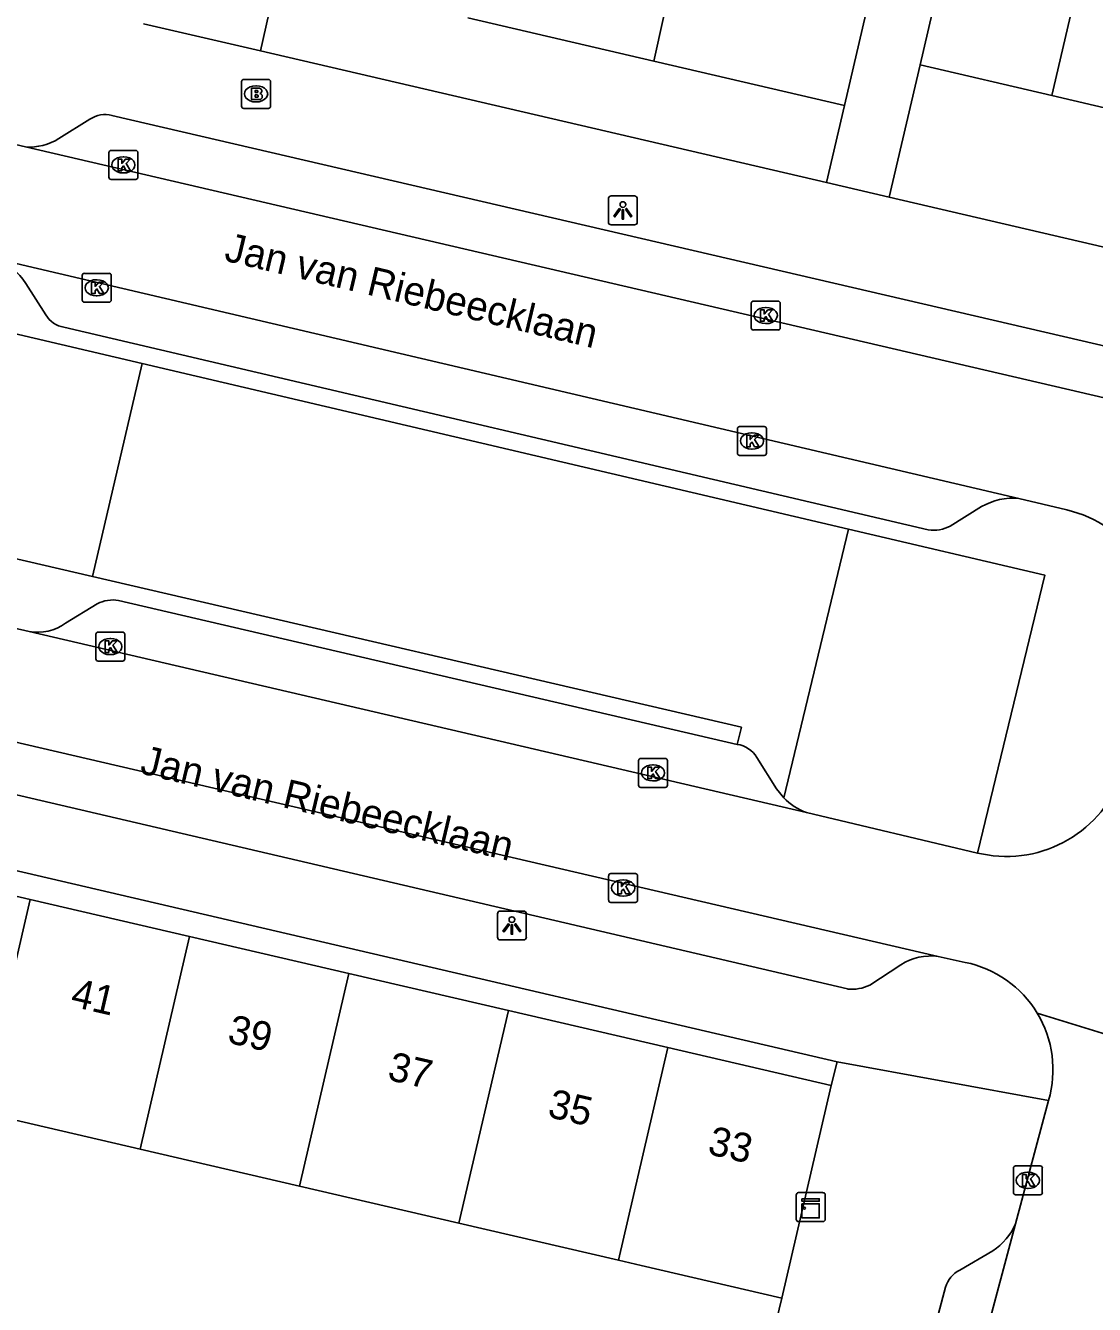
# Model space of a CAD drawing. Extents: x 163686 to 164493, y 382719 to 383870.
# Drawn here: x 163813.02 to 163849.97, y 383323.75 to 383367.98 of the extents above; entities that cross this region are included whole.
import ezdxf

# ---------------------------------------------------------------- set-up
doc = ezdxf.new("R2010")
doc.units = 0
for name, color, linetype in [('IMGEO_Brandkraan', 7, 'Continuous'), ('IMGEO_Groenvoorziening', 7, 'Continuous'), ('IMGEO_Kast', 7, 'Continuous'), ('IMGEO_Kolk', 7, 'Continuous'), ('IMGEO_Lichtpunt', 7, 'Continuous'), ('IMGEO_Openbare_ruimte_label', 7, 'Continuous'), ('IMGEO_Pand', 7, 'Continuous'), ('IMGEO_Pand_nummerreeks', 7, 'Continuous'), ('IMGEO_Parkeervlak_open', 7, 'Continuous'), ('IMGEO_Rijbaan_lokaal_open', 7, 'Continuous'), ('IMGEO_Voetpad_open', 7, 'Continuous')]:
    doc.layers.add(name, color=color, linetype=linetype)

msp = doc.modelspace()

# ---------------------------------------------------------------- linework, layer by layer
at = {"layer": 'IMGEO_Brandkraan'}
for p, q in [((163820.483, 383365.188), (163820.483, 383366.04)), ((163820.558, 383366.114), (163821.41, 383366.114)), ((163820.971, 383365.894), (163820.996, 383365.894)), ((163821.484, 383366.04), (163821.484, 383365.188)), ((163821.41, 383365.114), (163820.558, 383365.114)), ((163820.994, 383365.334), (163820.969, 383365.334))]:
    msp.add_line(p, q, dxfattribs=at)
for points in [[(163820.483, 383365.188), (163820.483, 383366.04)], [(163820.558, 383366.114), (163821.41, 383366.114)], [(163821.484, 383366.04), (163821.484, 383365.188)], [(163820.831, 383365.814), (163820.831, 383365.414), (163821.044, 383365.414)], [(163821.062, 383365.814), (163820.831, 383365.814)], [(163821.01, 383365.733), (163820.956, 383365.733), (163820.956, 383365.657)], [(163820.956, 383365.657), (163821.009, 383365.657)], [(163821.018, 383365.581), (163820.956, 383365.581), (163820.956, 383365.5)], [(163820.956, 383365.5), (163821.018, 383365.5)], [(163821.41, 383365.114), (163820.558, 383365.114)]]:
    msp.add_lwpolyline(points, dxfattribs=at)
for centre, radius, start, end in [((163820.56, 383366.038), 0.0765, 91.552, 178.448), ((163820.56, 383366.038), 0.0765, 91.552, 178.448), ((163821.408, 383366.038), 0.0765, 1.552, 88.448), ((163821.408, 383366.038), 0.0765, 1.552, 88.448), ((163821.011, 383365.695), 0.0379, 267.8285, 90.9355), ((163821.019, 383365.54), 0.0404, 269.8759, 90.5077), ((163821.05, 383365.665), 0.251, 268.6676, 293.5347), ((163821.066, 383365.669), 0.145, 59.4692, 91.5367), ((163821.091, 383365.716), 0.0922, 285.5137, 58.1501), ((163821.096, 383365.524), 0.105, 301.3115, 78.989), ((163820.56, 383365.19), 0.0765, 181.552, 268.448), ((163820.56, 383365.19), 0.0765, 181.552, 268.448), ((163821.408, 383365.19), 0.0765, 271.552, 358.448), ((163821.408, 383365.19), 0.0765, 271.552, 358.448)]:
    msp.add_arc(centre, radius, start, end, dxfattribs=at)
for centre, major_axis, ratio, start_param, end_param in [((163820.97, 383365.614), (-0.387, 0.002), 0.722429, 4.712389, 7.853982), ((163820.995, 383365.614), (-0.39, 0.002), 0.717154, 1.570796, 4.712389)]:
    msp.add_ellipse(centre, major_axis=major_axis, ratio=ratio, start_param=start_param, end_param=end_param, dxfattribs=at)
at = {"layer": 'IMGEO_Groenvoorziening'}
for points in [[(163817.041, 383356.294), (163815.33, 383348.924)], [(163839.226, 383341.272), (163841.46, 383350.565)]]:
    msp.add_lwpolyline(points, dxfattribs=at)
at = {"layer": 'IMGEO_Kast'}
for p, q in [((163839.66, 383326.691), (163839.66, 383327.532)), ((163839.66, 383327.532), (163839.66, 383326.691)), ((163839.735, 383327.616), (163840.576, 383327.616)), ((163840.576, 383327.616), (163839.735, 383327.616)), ((163840.66, 383327.541), (163840.66, 383326.7)), ((163840.66, 383326.7), (163840.66, 383327.541)), ((163840.585, 383326.616), (163839.744, 383326.616)), ((163839.744, 383326.616), (163840.585, 383326.616))]:
    msp.add_line(p, q, dxfattribs=at)
for points in [[(163839.855, 383327.406), (163840.455, 383327.406), (163840.455, 383327.321), (163839.855, 383327.321), (163839.855, 383327.406)], [(163839.855, 383327.231), (163840.455, 383327.231), (163840.455, 383326.742), (163839.855, 383326.742), (163839.855, 383327.231)]]:
    msp.add_lwpolyline(points, dxfattribs=at)
msp.add_circle((163839.939, 383327.08), 0.0377, dxfattribs=at)
for centre, start, end in [((163839.738, 383327.538), 92.4484, 184.2845), ((163839.738, 383327.538), 92.4484, 184.2845), ((163840.582, 383327.538), 2.4484, 94.2845), ((163840.582, 383327.538), 2.4484, 94.2845), ((163839.738, 383326.694), 182.4484, 274.2845), ((163839.738, 383326.694), 182.4484, 274.2845), ((163840.582, 383326.694), 272.4484, 4.2845), ((163840.582, 383326.694), 272.4484, 4.2845)]:
    msp.add_arc(centre, 0.0779, start, end, dxfattribs=at)
at = {"layer": 'IMGEO_Kolk'}
for p, q in [((163815.971, 383363.658), (163816.823, 383363.658)), ((163815.896, 383362.732), (163815.896, 383363.584)), ((163816.384, 383363.438), (163816.409, 383363.438)), ((163816.897, 383363.584), (163816.897, 383362.732)), ((163816.407, 383362.878), (163816.382, 383362.878)), ((163816.823, 383362.658), (163815.971, 383362.658)), ((163814.975, 383358.482), (163814.975, 383359.334)), ((163815.05, 383359.408), (163815.902, 383359.408)), ((163815.976, 383359.334), (163815.976, 383358.482)), ((163815.463, 383359.188), (163815.488, 383359.188)), ((163815.902, 383358.408), (163815.05, 383358.408)), ((163815.486, 383358.628), (163815.461, 383358.628)), ((163838.104, 383357.523), (163838.104, 383358.375)), ((163838.179, 383358.449), (163839.031, 383358.449)), ((163839.105, 383358.375), (163839.105, 383357.523)), ((163838.592, 383358.229), (163838.617, 383358.229)), ((163838.615, 383357.669), (163838.59, 383357.669)), ((163839.031, 383357.449), (163838.179, 383357.449)), ((163837.626, 383353.185), (163837.626, 383354.037)), ((163837.701, 383354.111), (163838.553, 383354.111)), ((163838.627, 383354.037), (163838.627, 383353.185)), ((163838.114, 383353.891), (163838.139, 383353.891)), ((163838.553, 383353.111), (163837.701, 383353.111)), ((163838.137, 383353.331), (163838.112, 383353.331)), ((163815.445, 383346.075), (163815.445, 383346.927)), ((163815.52, 383347.001), (163816.372, 383347.001)), ((163816.446, 383346.927), (163816.446, 383346.075)), ((163815.933, 383346.781), (163815.958, 383346.781)), ((163816.372, 383346.001), (163815.52, 383346.001)), ((163815.956, 383346.221), (163815.931, 383346.221)), ((163834.205, 383341.707), (163834.205, 383342.559)), ((163834.28, 383342.633), (163835.132, 383342.633)), ((163835.206, 383342.559), (163835.206, 383341.707)), ((163834.693, 383342.413), (163834.718, 383342.413)), ((163835.132, 383341.633), (163834.28, 383341.633)), ((163834.716, 383341.853), (163834.691, 383341.853)), ((163833.173, 383337.726), (163833.173, 383338.578)), ((163833.248, 383338.652), (163834.1, 383338.652)), ((163834.174, 383338.578), (163834.174, 383337.726)), ((163833.661, 383338.432), (163833.686, 383338.432)), ((163834.1, 383337.652), (163833.248, 383337.652)), ((163833.684, 383337.872), (163833.659, 383337.872)), ((163847.164, 383327.616), (163847.164, 383328.468)), ((163847.239, 383328.542), (163848.091, 383328.542)), ((163847.652, 383328.322), (163847.677, 383328.322)), ((163848.165, 383328.468), (163848.165, 383327.616)), ((163848.091, 383327.542), (163847.239, 383327.542)), ((163847.675, 383327.762), (163847.65, 383327.762))]:
    msp.add_line(p, q, dxfattribs=at)
for points in [[(163815.971, 383363.658), (163816.823, 383363.658)], [(163815.896, 383362.732), (163815.896, 383363.584)], [(163816.217, 383363.358), (163816.34, 383363.358), (163816.34, 383363.207), (163816.47, 383363.358), (163816.634, 383363.358), (163816.488, 383363.207), (163816.641, 383362.958), (163816.489, 383362.958), (163816.404, 383363.122), (163816.34, 383363.055), (163816.34, 383362.958), (163816.217, 383362.958), (163816.217, 383363.358)], [(163816.897, 383363.584), (163816.897, 383362.732)], [(163816.823, 383362.658), (163815.971, 383362.658)], [(163814.975, 383358.482), (163814.975, 383359.334)], [(163815.05, 383359.408), (163815.902, 383359.408)], [(163815.976, 383359.334), (163815.976, 383358.482)], [(163815.296, 383359.108), (163815.419, 383359.108), (163815.419, 383358.957), (163815.549, 383359.108), (163815.713, 383359.108), (163815.567, 383358.957), (163815.72, 383358.708), (163815.568, 383358.708), (163815.483, 383358.872), (163815.419, 383358.805), (163815.419, 383358.708), (163815.296, 383358.708), (163815.296, 383359.108)], [(163815.902, 383358.408), (163815.05, 383358.408)], [(163838.104, 383357.523), (163838.104, 383358.375)], [(163838.179, 383358.449), (163839.031, 383358.449)], [(163839.105, 383358.375), (163839.105, 383357.523)], [(163838.425, 383358.149), (163838.548, 383358.149), (163838.548, 383357.998), (163838.678, 383358.149), (163838.842, 383358.149), (163838.696, 383357.998), (163838.849, 383357.749), (163838.697, 383357.749), (163838.612, 383357.913), (163838.548, 383357.846), (163838.548, 383357.749), (163838.425, 383357.749), (163838.425, 383358.149)], [(163839.031, 383357.449), (163838.179, 383357.449)], [(163837.626, 383353.185), (163837.626, 383354.037)], [(163837.701, 383354.111), (163838.553, 383354.111)], [(163838.627, 383354.037), (163838.627, 383353.185)], [(163837.947, 383353.811), (163838.07, 383353.811), (163838.07, 383353.66), (163838.2, 383353.811), (163838.364, 383353.811), (163838.218, 383353.66), (163838.371, 383353.411), (163838.219, 383353.411), (163838.134, 383353.575), (163838.07, 383353.508), (163838.07, 383353.411), (163837.947, 383353.411), (163837.947, 383353.811)], [(163838.553, 383353.111), (163837.701, 383353.111)], [(163815.445, 383346.075), (163815.445, 383346.927)], [(163815.52, 383347.001), (163816.372, 383347.001)], [(163816.446, 383346.927), (163816.446, 383346.075)], [(163815.766, 383346.701), (163815.889, 383346.701), (163815.889, 383346.55), (163816.019, 383346.701), (163816.183, 383346.701), (163816.037, 383346.55), (163816.19, 383346.301), (163816.038, 383346.301), (163815.953, 383346.465), (163815.889, 383346.398), (163815.889, 383346.301), (163815.766, 383346.301), (163815.766, 383346.701)], [(163816.372, 383346.001), (163815.52, 383346.001)], [(163834.205, 383341.707), (163834.205, 383342.559)], [(163834.28, 383342.633), (163835.132, 383342.633)], [(163835.206, 383342.559), (163835.206, 383341.707)], [(163834.526, 383342.333), (163834.649, 383342.333), (163834.649, 383342.182), (163834.779, 383342.333), (163834.943, 383342.333), (163834.797, 383342.182), (163834.95, 383341.933), (163834.798, 383341.933), (163834.713, 383342.097), (163834.649, 383342.03), (163834.649, 383341.933), (163834.526, 383341.933), (163834.526, 383342.333)], [(163835.132, 383341.633), (163834.28, 383341.633)], [(163833.173, 383337.726), (163833.173, 383338.578)], [(163833.248, 383338.652), (163834.1, 383338.652)], [(163834.174, 383338.578), (163834.174, 383337.726)], [(163833.494, 383338.352), (163833.617, 383338.352), (163833.617, 383338.201), (163833.747, 383338.352), (163833.911, 383338.352), (163833.765, 383338.201), (163833.918, 383337.952), (163833.766, 383337.952), (163833.681, 383338.116), (163833.617, 383338.049), (163833.617, 383337.952), (163833.494, 383337.952), (163833.494, 383338.352)], [(163834.1, 383337.652), (163833.248, 383337.652)], [(163847.164, 383327.616), (163847.164, 383328.468)], [(163847.239, 383328.542), (163848.091, 383328.542)], [(163848.165, 383328.468), (163848.165, 383327.616)], [(163847.485, 383328.242), (163847.608, 383328.242), (163847.608, 383328.091), (163847.738, 383328.242), (163847.902, 383328.242), (163847.756, 383328.091), (163847.909, 383327.842), (163847.757, 383327.842), (163847.672, 383328.006), (163847.608, 383327.939), (163847.608, 383327.842), (163847.485, 383327.842), (163847.485, 383328.242)], [(163848.091, 383327.542), (163847.239, 383327.542)]]:
    msp.add_lwpolyline(points, dxfattribs=at)
for centre, start, end in [((163815.973, 383363.582), 91.552, 178.448), ((163815.973, 383363.582), 91.552, 178.448), ((163816.821, 383363.582), 1.552, 88.448), ((163816.821, 383363.582), 1.552, 88.448), ((163815.973, 383362.734), 181.552, 268.448), ((163815.973, 383362.734), 181.552, 268.448), ((163816.821, 383362.734), 271.552, 358.448), ((163816.821, 383362.734), 271.552, 358.448), ((163815.052, 383359.332), 91.552, 178.448), ((163815.052, 383359.332), 91.552, 178.448), ((163815.9, 383359.332), 1.552, 88.448), ((163815.9, 383359.332), 1.552, 88.448), ((163815.052, 383358.484), 181.552, 268.448), ((163815.052, 383358.484), 181.552, 268.448), ((163815.9, 383358.484), 271.552, 358.448), ((163815.9, 383358.484), 271.552, 358.448), ((163838.181, 383358.373), 91.552, 178.448), ((163838.181, 383358.373), 91.552, 178.448), ((163839.029, 383358.373), 1.552, 88.448), ((163839.029, 383358.373), 1.552, 88.448), ((163838.181, 383357.525), 181.552, 268.448), ((163838.181, 383357.525), 181.552, 268.448), ((163839.029, 383357.525), 271.552, 358.448), ((163839.029, 383357.525), 271.552, 358.448), ((163837.703, 383354.035), 91.552, 178.448), ((163837.703, 383354.035), 91.552, 178.448), ((163838.551, 383354.035), 1.552, 88.448), ((163838.551, 383354.035), 1.552, 88.448), ((163837.703, 383353.187), 181.552, 268.448), ((163837.703, 383353.187), 181.552, 268.448), ((163838.551, 383353.187), 271.552, 358.448), ((163838.551, 383353.187), 271.552, 358.448), ((163815.522, 383346.925), 91.552, 178.448), ((163815.522, 383346.925), 91.552, 178.448), ((163816.37, 383346.925), 1.552, 88.448), ((163816.37, 383346.925), 1.552, 88.448), ((163815.522, 383346.077), 181.552, 268.448), ((163815.522, 383346.077), 181.552, 268.448), ((163816.37, 383346.077), 271.552, 358.448), ((163816.37, 383346.077), 271.552, 358.448), ((163834.282, 383342.557), 91.552, 178.448), ((163834.282, 383342.557), 91.552, 178.448), ((163835.13, 383342.557), 1.552, 88.448), ((163835.13, 383342.557), 1.552, 88.448), ((163834.282, 383341.709), 181.552, 268.448), ((163834.282, 383341.709), 181.552, 268.448), ((163835.13, 383341.709), 271.552, 358.448), ((163835.13, 383341.709), 271.552, 358.448), ((163833.25, 383338.576), 91.552, 178.448), ((163833.25, 383338.576), 91.552, 178.448), ((163834.098, 383338.576), 1.552, 88.448), ((163834.098, 383338.576), 1.552, 88.448), ((163833.25, 383337.728), 181.552, 268.448), ((163833.25, 383337.728), 181.552, 268.448), ((163834.098, 383337.728), 271.552, 358.448), ((163834.098, 383337.728), 271.552, 358.448), ((163847.241, 383328.466), 91.552, 178.448), ((163847.241, 383328.466), 91.552, 178.448), ((163848.089, 383328.466), 1.552, 88.448), ((163848.089, 383328.466), 1.552, 88.448), ((163847.241, 383327.618), 181.552, 268.448), ((163847.241, 383327.618), 181.552, 268.448), ((163848.089, 383327.618), 271.552, 358.448), ((163848.089, 383327.618), 271.552, 358.448)]:
    msp.add_arc(centre, 0.0765, start, end, dxfattribs=at)
for centre, major_axis, ratio, start_param, end_param in [((163816.383, 383363.158), (-0.387, 0.002), 0.722429, 4.712389, 7.853982), ((163816.408, 383363.158), (-0.39, 0.002), 0.717154, 1.570796, 4.712389), ((163815.462, 383358.908), (-0.387, 0.002), 0.722429, 4.712389, 7.853982), ((163815.487, 383358.908), (-0.39, 0.002), 0.717154, 1.570796, 4.712389), ((163838.591, 383357.949), (-0.387, 0.002), 0.722429, 4.712389, 7.853982), ((163838.616, 383357.949), (-0.39, 0.002), 0.717154, 1.570796, 4.712389), ((163838.113, 383353.611), (-0.387, 0.002), 0.722429, 4.712389, 7.853982), ((163838.138, 383353.611), (-0.39, 0.002), 0.717154, 1.570796, 4.712389), ((163815.932, 383346.501), (-0.387, 0.002), 0.722429, 4.712389, 7.853982), ((163815.957, 383346.501), (-0.39, 0.002), 0.717154, 1.570796, 4.712389), ((163834.692, 383342.133), (-0.387, 0.002), 0.722429, 4.712389, 7.853982), ((163834.717, 383342.133), (-0.39, 0.002), 0.717154, 1.570796, 4.712389), ((163833.66, 383338.152), (-0.387, 0.002), 0.722429, 4.712389, 7.853982), ((163833.685, 383338.152), (-0.39, 0.002), 0.717154, 1.570796, 4.712389), ((163847.651, 383328.042), (-0.387, 0.002), 0.722429, 4.712389, 7.853982), ((163847.676, 383328.042), (-0.39, 0.002), 0.717154, 1.570796, 4.712389)]:
    msp.add_ellipse(centre, major_axis=major_axis, ratio=ratio, start_param=start_param, end_param=end_param, dxfattribs=at)
at = {"layer": 'IMGEO_Lichtpunt'}
for p, q in [((163833.166, 383361.988), (163833.166, 383361.181)), ((163833.166, 383361.988), (163833.166, 383361.181)), ((163834.068, 383362.083), (163833.26, 383362.083)), ((163834.068, 383362.083), (163833.26, 383362.083)), ((163834.162, 383361.181), (163834.162, 383361.988)), ((163834.162, 383361.181), (163834.162, 383361.988)), ((163833.26, 383361.087), (163834.068, 383361.087)), ((163833.26, 383361.087), (163834.068, 383361.087)), ((163829.331, 383337.259), (163829.331, 383336.452)), ((163829.331, 383337.259), (163829.331, 383336.452)), ((163830.233, 383337.354), (163829.425, 383337.354)), ((163830.233, 383337.354), (163829.425, 383337.354)), ((163830.327, 383336.452), (163830.327, 383337.259)), ((163830.327, 383336.452), (163830.327, 383337.259)), ((163829.425, 383336.358), (163830.233, 383336.358)), ((163829.425, 383336.358), (163830.233, 383336.358))]:
    msp.add_line(p, q, dxfattribs=at)
for points in [[(163833.54, 383361.652), (163833.579, 383361.624), (163833.391, 383361.362), (163833.353, 383361.389), (163833.54, 383361.652)], [(163833.642, 383361.604), (163833.689, 383361.604), (163833.689, 383361.282), (163833.642, 383361.282), (163833.642, 383361.604)], [(163833.752, 383361.624), (163833.79, 383361.651), (163833.977, 383361.389), (163833.938, 383361.361), (163833.752, 383361.624)], [(163829.705, 383336.923), (163829.744, 383336.895), (163829.556, 383336.633), (163829.518, 383336.66), (163829.705, 383336.923)], [(163829.807, 383336.875), (163829.854, 383336.875), (163829.854, 383336.553), (163829.807, 383336.553), (163829.807, 383336.875)], [(163829.917, 383336.895), (163829.955, 383336.922), (163830.142, 383336.66), (163830.103, 383336.632), (163829.917, 383336.895)]]:
    msp.add_lwpolyline(points, dxfattribs=at)
for centre in [(163833.665, 383361.786), (163829.83, 383337.057)]:
    msp.add_circle(centre, 0.0994, dxfattribs=at)
for centre, start, end in [((163833.26, 383361.988), 90, 180), ((163833.26, 383361.988), 90, 180), ((163834.068, 383361.988), 0, 90), ((163834.068, 383361.988), 0, 90), ((163833.26, 383361.181), 180, 270), ((163833.26, 383361.181), 180, 270), ((163834.068, 383361.181), 270, 0), ((163834.068, 383361.181), 270, 360), ((163829.425, 383337.259), 90, 180), ((163829.425, 383337.259), 90, 180), ((163830.233, 383337.259), 0, 90), ((163830.233, 383337.259), 0, 90), ((163829.425, 383336.452), 180, 270), ((163829.425, 383336.452), 180, 270), ((163830.233, 383336.452), 270, 0), ((163830.233, 383336.452), 270, 360)]:
    msp.add_arc(centre, 0.0946, start, end, dxfattribs=at)
at = {"layer": 'IMGEO_Pand'}
for points in [[(163848.49, 383365.56), (163850.853, 383375.687)], [(163834.734, 383366.748), (163836.623, 383375.303)], [(163845.801, 383374.598), (163845.076, 383371.492), (163843.939, 383366.622)], [(163843.325, 383373.79), (163842.459, 383370.08), (163841.322, 383365.21)], [(163828.308, 383368.248), (163834.734, 383366.748)], [(163841.322, 383365.21), (163834.734, 383366.748)], [(163843.939, 383366.622), (163848.49, 383365.56)], [(163853.12, 383364.479), (163848.49, 383365.56)], [(163813.177, 383337.754), (163807.667, 383339.033)], [(163813.177, 383337.754), (163811.472, 383330.396)], [(163818.686, 383336.476), (163813.177, 383337.754)], [(163818.686, 383336.476), (163816.98, 383329.118)], [(163824.195, 383335.197), (163818.686, 383336.476)], [(163824.195, 383335.197), (163822.49, 383327.839)], [(163829.705, 383333.918), (163824.195, 383335.197)], [(163827.999, 383326.56), (163829.705, 383333.918)], [(163835.215, 383332.639), (163829.705, 383333.918)], [(163835.215, 383332.639), (163833.509, 383325.281)], [(163840.871, 383331.326), (163835.215, 383332.639)], [(163840.871, 383331.326), (163839.163, 383323.969)], [(163816.98, 383329.118), (163811.472, 383330.396)], [(163822.49, 383327.839), (163816.98, 383329.118)], [(163827.999, 383326.56), (163822.49, 383327.839)], [(163833.509, 383325.281), (163827.999, 383326.56)], [(163839.163, 383323.969), (163834.293, 383325.099), (163833.509, 383325.281)]]:
    msp.add_lwpolyline(points, dxfattribs=at)
at = {"layer": 'IMGEO_Parkeervlak_open'}
msp.add_lwpolyline([(163838.301, 383342.67), (163838.98, 383341.581), (163839.226, 383341.272)], dxfattribs=at)
for centre, radius, start, end in [((163837.464, 383342.143), 0.989, 32.2055, 81.0361), ((163840.731, 383342.718), 2.087, 223.8445, 249.955)]:
    msp.add_arc(centre, radius, start, end, dxfattribs=at)
at = {"layer": 'IMGEO_Rijbaan_lokaal_open'}
for points in [[(163813.016, 383363.779), (163811.969, 383364.028)], [(163890.075, 383345.852), (163813.016, 383363.779)], [(163811.944, 383359.921), (163847.352, 383351.621)], [(163847.352, 383351.621), (163849.01, 383351.226)], [(163813.138, 383347.017), (163805.078, 383348.865)], [(163840.016, 383340.757), (163813.138, 383347.017)], [(163805.925, 383344.76), (163844.565, 383335.787)], [(163845.919, 383339.351), (163840.016, 383340.757)], [(163846.268, 383339.295), (163845.919, 383339.351)], [(163844.565, 383335.787), (163845.497, 383335.581)], [(163847.987, 383333.828), (163854.43, 383331.835)], [(163848.381, 383330.808), (163847.24, 383326.541)], [(163847.24, 383326.541), (163842.182, 383307.58)]]:
    msp.add_lwpolyline(points, dxfattribs=at)
for centre, radius, start, end in [((163848.144, 383347.361), 3.961, 346.124, 77.3655), ((163846.929, 383343.459), 4.216, 260.9844, 344.5633), ((163844.747, 383331.871), 3.785, 31.134, 78.5736), ((163844.746, 383331.869), 3.787, 343.7241, 31.142)]:
    msp.add_arc(centre, radius, start, end, dxfattribs=at)
at = {"layer": 'IMGEO_Voetpad_open'}
for points in [[(163821.142, 383367.099), (163821.737, 383369.782)], [(163821.142, 383367.099), (163817.093, 383368.037)], [(163840.7, 383362.547), (163821.142, 383367.099)], [(163843.939, 383366.622), (163842.87, 383362.042)], [(163841.322, 383365.21), (163840.7, 383362.547)], [(163814.165, 383364.072), (163815.239, 383364.737)], [(163816.003, 383364.868), (163887.806, 383348.187)], [(163842.87, 383362.042), (163840.7, 383362.547)], [(163894.598, 383350.001), (163842.87, 383362.042)], [(163813.027, 383359.055), (163813.714, 383357.968)], [(163807.767, 383355.375), (163808.443, 383358.311), (163817.041, 383356.294)], [(163814.337, 383357.541), (163844.222, 383350.535)], [(163817.041, 383356.294), (163841.46, 383350.565)], [(163844.982, 383350.67), (163846.066, 383351.341)], [(163815.33, 383348.924), (163809.12, 383350.367), (163809.257, 383350.879)], [(163841.46, 383350.565), (163848.247, 383348.972), (163845.919, 383339.351)], [(163837.618, 383343.12), (163837.765, 383343.713), (163815.33, 383348.924)], [(163814.396, 383347.309), (163815.49, 383347.981)], [(163816.232, 383348.099), (163837.618, 383343.12)], [(163841.426, 383334.659), (163808.301, 383342.394)], [(163802.276, 383341.18), (163841.067, 383332.137)], [(163843.277, 383335.497), (163842.201, 383334.795)], [(163841.067, 383332.137), (163840.871, 383331.326)], [(163848.381, 383330.808), (163841.067, 383332.137)], [(163845.31, 383324.937), (163846.456, 383325.602)], [(163841.211, 383310.77), (163844.821, 383324.345)], [(163839.163, 383323.969), (163837.426, 383316.847)]]:
    msp.add_lwpolyline(points, dxfattribs=at)
for centre, radius, start, end in [((163815.768, 383363.948), 0.95, 75.6414, 123.8179), ((163813.158, 383365.623), 1.849, 265.6051, 303.0065), ((163811.215, 383357.9), 2.149, 32.5268, 70.1794), ((163814.518, 383358.473), 0.949, 212.1285, 259.0186), ((163847.144, 383349.485), 2.146, 84.4292, 120.1373), ((163844.396, 383351.765), 1.242, 261.9673, 298.1776), ((163816.049, 383346.861), 1.252, 81.57, 116.5021), ((163813.421, 383348.656), 1.663, 260.2177, 305.9179), ((163844.325, 383333.846), 1.956, 82.9653, 122.4124), ((163841.583, 383336.041), 1.391, 263.5228, 296.3835), ((163845.258, 383327.399), 2.16, 303.6906, 336.5903), ((163845.759, 383324.068), 0.978, 117.3347, 163.551)]:
    msp.add_arc(centre, radius, start, end, dxfattribs=at)

# ---------------------------------------------------------------- texts
at = {"layer": 'IMGEO_Openbare_ruimte_label'}
for p in [(163819.849, 383359.854), (163816.936, 383342.124)]:
    msp.add_text('Jan van Riebeecklaan', height=1, rotation=346.6447, dxfattribs=at).set_placement(p)
at = {"layer": 'IMGEO_Pand_nummerreeks'}
for s, rotation, p in [('41', 346.9322, (163814.532, 383334.072)), ('39', 346.9322, (163819.955, 383332.813)), ('37', 346.9308, (163825.489, 383331.528)), ('35', 346.9322, (163831.023, 383330.244)), ('33', 346.9322, (163836.557, 383328.959))]:
    msp.add_text(s, height=1, rotation=rotation, dxfattribs=at).set_placement(p)

doc.saveas('drawing.dxf')
